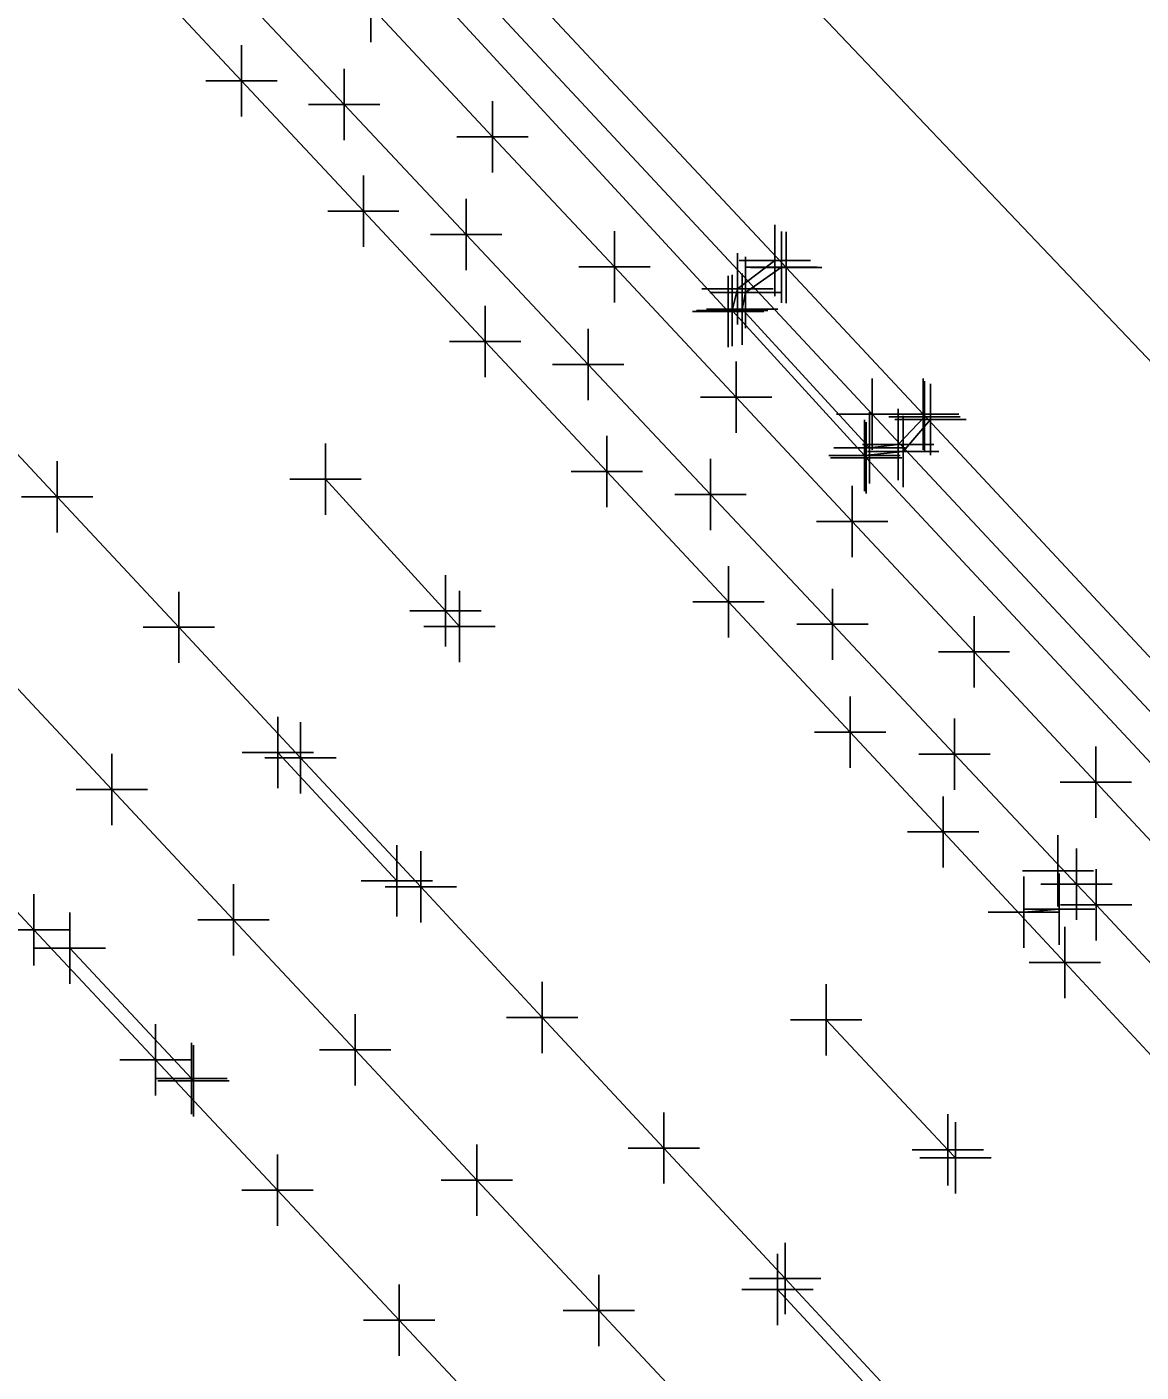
# Model space of a CAD drawing. Extents: x 0 to 1944463, y 0 to 420651.
# Drawn here: x 1943576.1 to 1943638.6, y 417032.9 to 417108.3 of the extents above; entities that cross this region are included whole.
import ezdxf

# ---------------------------------------------------------------- set-up
doc = ezdxf.new("R2010")
doc.units = 0
for name, color, linetype in [('SUR - DTM - Breaklines', 7, 'Continuous'), ('SUR - DTM - Breaklines - Points - Locators', 7, 'Continuous'), ('SUR - PROPERTY - Property Lines', 7, 'Continuous'), ('SUR - TR-CTRL - Pavement Marking', 7, 'Continuous'), ('SUR - TR-CTRL - Pavement Marking - Points - Locators', 7, 'Continuous'), ('SUR - TRAN - Features', 7, 'Continuous'), ('SUR - TRAN - Features - Points - Locators', 7, 'Continuous'), ('SUR - TRAN - Roads', 7, 'Continuous'), ('SUR - UTL - Water', 7, 'Continuous'), ('SUR - UTL - Water - Points - Locators', 7, 'Continuous')]:
    doc.layers.add(name, color=color, linetype=linetype)

msp = doc.modelspace()

# ---------------------------------------------------------------- linework, layer by layer
at = {"layer": 'SUR - DTM - Breaklines'}
for points in [[(1943539.852, 417109.374), (1943546.682, 417102.07), (1943553.513, 417094.766), (1943560.343, 417087.462), (1943567.173, 417080.158), (1943574.003, 417072.854), (1943580.834, 417065.551), (1943587.664, 417058.247), (1943594.494, 417050.943), (1943601.325, 417043.639), (1943608.155, 417036.335), (1943614.985, 417029.031), (1943621.815, 417021.727), (1943628.646, 417014.423), (1943635.476, 417007.119), (1943642.306, 416999.815), (1943649.136, 416992.511), (1943655.967, 416985.207), (1943662.797, 416977.903), (1943669.627, 416970.599), (1943676.457, 416963.295), (1943683.288, 416955.991)], [(1943626.433, 417086.461), (1943624.957, 417084.907), (1943623.342, 417084.715), (1943616.2, 417092.486), (1943616.384, 417093.424), (1943618.405, 417094.846)]]:
    msp.add_lwpolyline(points, dxfattribs=at)
at = {"layer": 'SUR - DTM - Breaklines - Points - Locators'}
for p, q in [((1943618.405, 417094.846), (1943618.405, 417096.846)), ((1943616.384, 417093.424), (1943616.384, 417095.424)), ((1943616.2, 417092.486), (1943616.2, 417094.486)), ((1943618.405, 417094.846), (1943616.405, 417094.846)), ((1943618.405, 417094.846), (1943620.405, 417094.846)), ((1943618.405, 417094.846), (1943618.405, 417092.846)), ((1943616.384, 417093.424), (1943614.384, 417093.424)), ((1943616.384, 417093.424), (1943618.384, 417093.424)), ((1943616.384, 417093.424), (1943616.384, 417091.424)), ((1943616.2, 417092.486), (1943614.2, 417092.486)), ((1943616.2, 417092.486), (1943618.2, 417092.486)), ((1943616.2, 417092.486), (1943616.2, 417090.486)), ((1943626.433, 417086.461), (1943626.433, 417088.461)), ((1943623.342, 417084.715), (1943623.342, 417086.715)), ((1943624.957, 417084.907), (1943624.957, 417086.907)), ((1943626.433, 417086.461), (1943624.433, 417086.461)), ((1943626.433, 417086.461), (1943628.433, 417086.461)), ((1943626.433, 417086.461), (1943626.433, 417084.461)), ((1943623.342, 417084.715), (1943621.342, 417084.715)), ((1943624.957, 417084.907), (1943622.957, 417084.907)), ((1943623.342, 417084.715), (1943625.342, 417084.715)), ((1943623.342, 417084.715), (1943623.342, 417082.715)), ((1943624.957, 417084.907), (1943626.957, 417084.907)), ((1943624.957, 417084.907), (1943624.957, 417082.907)), ((1943580.834, 417065.551), (1943580.834, 417067.551)), ((1943580.834, 417065.551), (1943578.834, 417065.551)), ((1943580.834, 417065.551), (1943582.834, 417065.551)), ((1943580.834, 417065.551), (1943580.834, 417063.551)), ((1943587.664, 417058.247), (1943587.664, 417060.247)), ((1943587.664, 417058.247), (1943585.664, 417058.247)), ((1943587.664, 417058.247), (1943589.664, 417058.247)), ((1943587.664, 417058.247), (1943587.664, 417056.247)), ((1943594.494, 417050.943), (1943594.494, 417052.943)), ((1943594.494, 417050.943), (1943592.494, 417050.943)), ((1943594.494, 417050.943), (1943596.494, 417050.943)), ((1943594.494, 417050.943), (1943594.494, 417048.943)), ((1943601.325, 417043.639), (1943601.325, 417045.639)), ((1943601.325, 417043.639), (1943599.325, 417043.639)), ((1943601.325, 417043.639), (1943603.325, 417043.639)), ((1943601.325, 417043.639), (1943601.325, 417041.639)), ((1943608.155, 417036.335), (1943608.155, 417038.335)), ((1943608.155, 417036.335), (1943606.155, 417036.335)), ((1943608.155, 417036.335), (1943610.155, 417036.335)), ((1943608.155, 417036.335), (1943608.155, 417034.335))]:
    msp.add_line(p, q, dxfattribs=at)
at = {"layer": 'SUR - PROPERTY - Property Lines'}
for p, q in [((1943595.376, 417109.47), (1943595.376, 417107.47)), ((1943602.203, 417102.163), (1943602.203, 417104.163)), ((1943602.203, 417102.163), (1943600.203, 417102.163)), ((1943602.203, 417102.163), (1943604.203, 417102.163)), ((1943602.203, 417102.163), (1943602.203, 417100.163)), ((1943609.031, 417094.857), (1943609.031, 417096.857)), ((1943609.031, 417094.857), (1943607.031, 417094.857)), ((1943609.031, 417094.857), (1943611.031, 417094.857)), ((1943609.031, 417094.857), (1943609.031, 417092.857)), ((1943615.858, 417087.55), (1943615.858, 417089.55)), ((1943615.858, 417087.55), (1943613.858, 417087.55)), ((1943615.858, 417087.55), (1943617.858, 417087.55)), ((1943615.858, 417087.55), (1943615.858, 417085.55)), ((1943622.377, 417080.574), (1943622.377, 417082.574)), ((1943622.377, 417080.574), (1943620.377, 417080.574)), ((1943622.377, 417080.574), (1943624.377, 417080.574)), ((1943622.377, 417080.574), (1943622.377, 417078.574)), ((1943629.205, 417073.268), (1943629.205, 417075.268)), ((1943629.205, 417073.268), (1943627.205, 417073.268)), ((1943629.205, 417073.268), (1943631.205, 417073.268)), ((1943629.205, 417073.268), (1943629.205, 417071.268)), ((1943636.032, 417065.961), (1943636.032, 417067.961)), ((1943636.032, 417065.961), (1943634.032, 417065.961)), ((1943636.032, 417065.961), (1943638.032, 417065.961)), ((1943636.032, 417065.961), (1943636.032, 417063.961))]:
    msp.add_line(p, q, dxfattribs=at)
at = {"layer": 'SUR - TR-CTRL - Pavement Marking'}
for points in [[(1943581.298, 417112.609), (1943588.124, 417105.301), (1943594.95, 417097.993), (1943601.776, 417090.685), (1943608.602, 417083.377), (1943615.428, 417076.07), (1943622.255, 417068.762), (1943627.48, 417063.167), (1943634.292, 417055.846), (1943641.104, 417048.525), (1943647.916, 417041.204), (1943654.727, 417033.882), (1943661.539, 417026.561), (1943668.351, 417019.24), (1943675.163, 417011.919), (1943681.975, 417004.598), (1943688.786, 416997.277), (1943695.598, 416989.955), (1943702.41, 416982.634), (1943709.222, 416975.313), (1943716.033, 416967.992), (1943716.328, 416967.675)], [(1943550.497, 417111.213), (1943557.317, 417103.9), (1943564.137, 417096.586), (1943570.957, 417089.273), (1943577.778, 417081.96), (1943584.598, 417074.646), (1943591.418, 417067.333), (1943598.176, 417060.086), (1943604.988, 417052.765), (1943611.799, 417045.443), (1943618.611, 417038.122), (1943625.423, 417030.801), (1943632.234, 417023.479), (1943639.046, 417016.158), (1943645.857, 417008.837), (1943652.669, 417001.515), (1943655.246, 416998.746), (1943662.07, 416991.437), (1943668.895, 416984.128), (1943675.72, 416976.819), (1943682.545, 416969.51), (1943689.369, 416962.201), (1943696.194, 416954.892)], [(1943592.832, 417082.964), (1943599.56, 417075.566), (1943600.346, 417074.701)], [(1943590.157, 417067.62), (1943596.831, 417060.424)], [(1943573.276, 417061.102), (1943576.462, 417057.683), (1943583.296, 417050.382), (1943590.13, 417043.082), (1943596.963, 417035.781), (1943603.797, 417028.481), (1943610.631, 417021.18), (1943617.465, 417013.88), (1943624.299, 417006.579), (1943631.133, 416999.278), (1943633.357, 416996.902), (1943640.169, 416989.581), (1943646.98, 416982.26), (1943653.792, 416974.938), (1943660.604, 416967.617), (1943667.416, 416960.296), (1943674.227, 416952.975)], [(1943632.002, 417058.667), (1943633.979, 417058.838), (1943633.916, 417060.989)], [(1943578.478, 417056.644), (1943585.309, 417049.341), (1943585.43, 417049.212)], [(1943620.904, 417052.628), (1943627.745, 417045.335), (1943628.166, 417044.886)], [(1943618.188, 417037.513), (1943624.93, 417030.233)]]:
    msp.add_lwpolyline(points, dxfattribs=at)
at = {"layer": 'SUR - TR-CTRL - Pavement Marking - Points - Locators'}
for p, q in [((1943588.124, 417105.301), (1943588.124, 417107.301)), ((1943588.124, 417105.301), (1943586.124, 417105.301)), ((1943588.124, 417105.301), (1943590.124, 417105.301)), ((1943588.124, 417105.301), (1943588.124, 417103.301)), ((1943594.95, 417097.993), (1943594.95, 417099.993)), ((1943594.95, 417097.993), (1943592.95, 417097.993)), ((1943594.95, 417097.993), (1943596.95, 417097.993)), ((1943594.95, 417097.993), (1943594.95, 417095.993)), ((1943601.776, 417090.685), (1943601.776, 417092.685)), ((1943601.776, 417090.685), (1943599.776, 417090.685)), ((1943601.776, 417090.685), (1943603.776, 417090.685)), ((1943601.776, 417090.685), (1943601.776, 417088.685)), ((1943608.602, 417083.377), (1943608.602, 417085.377)), ((1943592.832, 417082.964), (1943592.832, 417084.964)), ((1943577.778, 417081.96), (1943577.778, 417083.96)), ((1943592.832, 417082.964), (1943590.832, 417082.964)), ((1943592.832, 417082.964), (1943594.832, 417082.964)), ((1943592.832, 417082.964), (1943592.832, 417080.964)), ((1943608.602, 417083.377), (1943606.602, 417083.377)), ((1943608.602, 417083.377), (1943610.602, 417083.377)), ((1943608.602, 417083.377), (1943608.602, 417081.377)), ((1943577.778, 417081.96), (1943575.778, 417081.96)), ((1943577.778, 417081.96), (1943579.778, 417081.96)), ((1943577.778, 417081.96), (1943577.778, 417079.96)), ((1943615.428, 417076.07), (1943615.428, 417078.07)), ((1943599.56, 417075.566), (1943599.56, 417077.566)), ((1943584.598, 417074.646), (1943584.598, 417076.646)), ((1943600.346, 417074.701), (1943600.346, 417076.701)), ((1943599.56, 417075.566), (1943597.56, 417075.566)), ((1943599.56, 417075.566), (1943601.56, 417075.566)), ((1943599.56, 417075.566), (1943599.56, 417073.566)), ((1943615.428, 417076.07), (1943613.428, 417076.07)), ((1943615.428, 417076.07), (1943617.428, 417076.07)), ((1943615.428, 417076.07), (1943615.428, 417074.07)), ((1943584.598, 417074.646), (1943582.598, 417074.646)), ((1943584.598, 417074.646), (1943586.598, 417074.646)), ((1943584.598, 417074.646), (1943584.598, 417072.646)), ((1943600.346, 417074.701), (1943598.346, 417074.701)), ((1943600.346, 417074.701), (1943602.346, 417074.701)), ((1943600.346, 417074.701), (1943600.346, 417072.701)), ((1943622.255, 417068.762), (1943622.255, 417070.762)), ((1943590.157, 417067.62), (1943590.157, 417069.62)), ((1943591.418, 417067.333), (1943591.418, 417069.333)), ((1943622.255, 417068.762), (1943620.255, 417068.762)), ((1943622.255, 417068.762), (1943624.255, 417068.762)), ((1943622.255, 417068.762), (1943622.255, 417066.762)), ((1943590.157, 417067.62), (1943588.157, 417067.62)), ((1943591.418, 417067.333), (1943589.418, 417067.333)), ((1943590.157, 417067.62), (1943592.157, 417067.62)), ((1943590.157, 417067.62), (1943590.157, 417065.62)), ((1943591.418, 417067.333), (1943593.418, 417067.333)), ((1943591.418, 417067.333), (1943591.418, 417065.333)), ((1943627.48, 417063.167), (1943627.48, 417065.167)), ((1943627.48, 417063.167), (1943625.48, 417063.167)), ((1943627.48, 417063.167), (1943629.48, 417063.167)), ((1943627.48, 417063.167), (1943627.48, 417061.167)), ((1943633.916, 417060.989), (1943633.916, 417062.989)), ((1943596.831, 417060.424), (1943596.831, 417062.424)), ((1943598.176, 417060.086), (1943598.176, 417062.086)), ((1943596.831, 417060.424), (1943594.831, 417060.424)), ((1943596.831, 417060.424), (1943598.831, 417060.424)), ((1943596.831, 417060.424), (1943596.831, 417058.424)), ((1943633.916, 417060.989), (1943631.916, 417060.989)), ((1943632.002, 417058.667), (1943632.002, 417060.667)), ((1943633.916, 417060.989), (1943635.916, 417060.989)), ((1943633.916, 417060.989), (1943633.916, 417058.989)), ((1943633.979, 417058.838), (1943633.979, 417060.838)), ((1943576.462, 417057.683), (1943576.462, 417059.683)), ((1943598.176, 417060.086), (1943596.176, 417060.086)), ((1943598.176, 417060.086), (1943600.176, 417060.086)), ((1943598.176, 417060.086), (1943598.176, 417058.086)), ((1943633.979, 417058.838), (1943631.979, 417058.838)), ((1943633.979, 417058.838), (1943635.979, 417058.838)), ((1943633.979, 417058.838), (1943633.979, 417056.838)), ((1943578.478, 417056.644), (1943578.478, 417058.644)), ((1943632.002, 417058.667), (1943630.002, 417058.667)), ((1943632.002, 417058.667), (1943634.002, 417058.667)), ((1943632.002, 417058.667), (1943632.002, 417056.667)), ((1943576.462, 417057.683), (1943574.462, 417057.683)), ((1943576.462, 417057.683), (1943578.462, 417057.683)), ((1943576.462, 417057.683), (1943576.462, 417055.683)), ((1943634.292, 417055.846), (1943634.292, 417057.846)), ((1943578.478, 417056.644), (1943576.478, 417056.644)), ((1943578.478, 417056.644), (1943580.478, 417056.644)), ((1943578.478, 417056.644), (1943578.478, 417054.644)), ((1943634.292, 417055.846), (1943632.292, 417055.846)), ((1943634.292, 417055.846), (1943636.292, 417055.846)), ((1943634.292, 417055.846), (1943634.292, 417053.846)), ((1943604.988, 417052.765), (1943604.988, 417054.765)), ((1943620.904, 417052.628), (1943620.904, 417054.628)), ((1943604.988, 417052.765), (1943602.988, 417052.765)), ((1943604.988, 417052.765), (1943606.988, 417052.765)), ((1943604.988, 417052.765), (1943604.988, 417050.765)), ((1943583.296, 417050.382), (1943583.296, 417052.382)), ((1943620.904, 417052.628), (1943618.904, 417052.628)), ((1943620.904, 417052.628), (1943622.904, 417052.628)), ((1943620.904, 417052.628), (1943620.904, 417050.628)), ((1943585.309, 417049.341), (1943585.309, 417051.341)), ((1943585.43, 417049.212), (1943585.43, 417051.212)), ((1943583.296, 417050.382), (1943581.296, 417050.382)), ((1943583.296, 417050.382), (1943585.296, 417050.382)), ((1943583.296, 417050.382), (1943583.296, 417048.382)), ((1943585.309, 417049.341), (1943583.309, 417049.341)), ((1943585.43, 417049.212), (1943583.43, 417049.212)), ((1943585.309, 417049.341), (1943587.309, 417049.341)), ((1943585.309, 417049.341), (1943585.309, 417047.341)), ((1943585.43, 417049.212), (1943587.43, 417049.212)), ((1943585.43, 417049.212), (1943585.43, 417047.212)), ((1943611.799, 417045.443), (1943611.799, 417047.443)), ((1943627.745, 417045.335), (1943627.745, 417047.335)), ((1943628.166, 417044.886), (1943628.166, 417046.886)), ((1943611.799, 417045.443), (1943609.799, 417045.443)), ((1943611.799, 417045.443), (1943613.799, 417045.443)), ((1943611.799, 417045.443), (1943611.799, 417043.443)), ((1943627.745, 417045.335), (1943625.745, 417045.335)), ((1943627.745, 417045.335), (1943629.745, 417045.335)), ((1943627.745, 417045.335), (1943627.745, 417043.335)), ((1943590.13, 417043.082), (1943590.13, 417045.082)), ((1943628.166, 417044.886), (1943626.166, 417044.886)), ((1943628.166, 417044.886), (1943630.166, 417044.886)), ((1943628.166, 417044.886), (1943628.166, 417042.886)), ((1943590.13, 417043.082), (1943588.13, 417043.082)), ((1943590.13, 417043.082), (1943592.13, 417043.082)), ((1943590.13, 417043.082), (1943590.13, 417041.082)), ((1943618.611, 417038.122), (1943618.611, 417040.122)), ((1943618.188, 417037.513), (1943618.188, 417039.513)), ((1943596.963, 417035.781), (1943596.963, 417037.781)), ((1943618.611, 417038.122), (1943616.611, 417038.122)), ((1943618.611, 417038.122), (1943620.611, 417038.122)), ((1943618.611, 417038.122), (1943618.611, 417036.122)), ((1943618.188, 417037.513), (1943616.188, 417037.513)), ((1943618.188, 417037.513), (1943620.188, 417037.513)), ((1943618.188, 417037.513), (1943618.188, 417035.513)), ((1943596.963, 417035.781), (1943594.963, 417035.781)), ((1943596.963, 417035.781), (1943598.963, 417035.781)), ((1943596.963, 417035.781), (1943596.963, 417033.781))]:
    msp.add_line(p, q, dxfattribs=at)
at = {"layer": 'SUR - TRAN - Features'}
for p, q in [((1943598.609, 417116.264), (1943618.673, 417094.82)), ((1943626.355, 417086.597), (1943643.925, 417067.757))]:
    msp.add_line(p, q, dxfattribs=at)
for points in [[(1943675.686, 417174.052), (1943662.302, 417131.665), (1943650.711, 417096.292), (1943646.198, 417082.119), (1943613.312, 417116.676)], [(1943615.42, 417092.356), (1943594.984, 417114.55)], [(1943587.024, 417111.249), (1943593.873, 417103.962), (1943600.721, 417096.675), (1943607.569, 417089.388), (1943614.417, 417082.101), (1943621.266, 417074.814), (1943628.114, 417067.527), (1943634.962, 417060.24), (1943636.052, 417059.081), (1943642.884, 417051.779), (1943649.716, 417044.477), (1943656.548, 417037.174), (1943663.381, 417029.872), (1943670.213, 417022.57), (1943677.045, 417015.268), (1943683.877, 417007.966), (1943690.71, 417000.664), (1943697.09, 416993.845), (1943703.922, 416986.543), (1943710.755, 416979.241), (1943717.587, 416971.939), (1943719.511, 416969.883)], [(1943626.759, 417086.3), (1943625.229, 417084.509), (1943623.06, 417084.284), (1943615.642, 417092.417), (1943615.93, 417093.631), (1943618.039, 417095.225)], [(1943626.355, 417086.597), (1943618.673, 417094.82)], [(1943642.497, 417063.413), (1943623.163, 417084.153)]]:
    msp.add_lwpolyline(points, dxfattribs=at)
at = {"layer": 'SUR - TRAN - Features - Points - Locators'}
for p, q in [((1943593.873, 417103.962), (1943593.873, 417105.962)), ((1943593.873, 417103.962), (1943591.873, 417103.962)), ((1943593.873, 417103.962), (1943595.873, 417103.962)), ((1943593.873, 417103.962), (1943593.873, 417101.962)), ((1943600.721, 417096.675), (1943600.721, 417098.675)), ((1943600.721, 417096.675), (1943598.721, 417096.675)), ((1943600.721, 417096.675), (1943602.721, 417096.675)), ((1943600.721, 417096.675), (1943600.721, 417094.675)), ((1943618.039, 417095.225), (1943618.039, 417097.225)), ((1943618.673, 417094.82), (1943618.673, 417096.82)), ((1943615.93, 417093.631), (1943615.93, 417095.631)), ((1943618.039, 417095.225), (1943616.039, 417095.225)), ((1943618.039, 417095.225), (1943620.039, 417095.225)), ((1943618.039, 417095.225), (1943618.039, 417093.225)), ((1943615.42, 417092.356), (1943615.42, 417094.356)), ((1943615.642, 417092.417), (1943615.642, 417094.417)), ((1943618.673, 417094.82), (1943616.673, 417094.82)), ((1943618.673, 417094.82), (1943620.673, 417094.82)), ((1943618.673, 417094.82), (1943618.673, 417092.82)), ((1943615.93, 417093.631), (1943613.93, 417093.631)), ((1943615.93, 417093.631), (1943617.93, 417093.631)), ((1943615.93, 417093.631), (1943615.93, 417091.631)), ((1943615.42, 417092.356), (1943613.42, 417092.356)), ((1943615.642, 417092.417), (1943613.642, 417092.417)), ((1943615.42, 417092.356), (1943617.42, 417092.356)), ((1943615.42, 417092.356), (1943615.42, 417090.356)), ((1943615.642, 417092.417), (1943617.642, 417092.417)), ((1943615.642, 417092.417), (1943615.642, 417090.417)), ((1943607.569, 417089.388), (1943607.569, 417091.388)), ((1943607.569, 417089.388), (1943605.569, 417089.388)), ((1943607.569, 417089.388), (1943609.569, 417089.388)), ((1943607.569, 417089.388), (1943607.569, 417087.388)), ((1943626.355, 417086.597), (1943626.355, 417088.597)), ((1943626.759, 417086.3), (1943626.759, 417088.3)), ((1943623.06, 417084.284), (1943623.06, 417086.284)), ((1943623.163, 417084.153), (1943623.163, 417086.153)), ((1943626.355, 417086.597), (1943624.355, 417086.597)), ((1943626.759, 417086.3), (1943624.759, 417086.3)), ((1943625.229, 417084.509), (1943625.229, 417086.509)), ((1943626.355, 417086.597), (1943628.355, 417086.597)), ((1943626.355, 417086.597), (1943626.355, 417084.597)), ((1943626.759, 417086.3), (1943628.759, 417086.3)), ((1943626.759, 417086.3), (1943626.759, 417084.3)), ((1943625.229, 417084.509), (1943623.229, 417084.509)), ((1943625.229, 417084.509), (1943627.229, 417084.509)), ((1943625.229, 417084.509), (1943625.229, 417082.509)), ((1943614.417, 417082.101), (1943614.417, 417084.101)), ((1943623.06, 417084.284), (1943621.06, 417084.284)), ((1943623.163, 417084.153), (1943621.163, 417084.153)), ((1943623.06, 417084.284), (1943625.06, 417084.284)), ((1943623.06, 417084.284), (1943623.06, 417082.284)), ((1943623.163, 417084.153), (1943625.163, 417084.153)), ((1943623.163, 417084.153), (1943623.163, 417082.153)), ((1943614.417, 417082.101), (1943612.417, 417082.101)), ((1943614.417, 417082.101), (1943616.417, 417082.101)), ((1943614.417, 417082.101), (1943614.417, 417080.101)), ((1943621.266, 417074.814), (1943621.266, 417076.814)), ((1943621.266, 417074.814), (1943619.266, 417074.814)), ((1943621.266, 417074.814), (1943623.266, 417074.814)), ((1943621.266, 417074.814), (1943621.266, 417072.814)), ((1943628.114, 417067.527), (1943628.114, 417069.527)), ((1943628.114, 417067.527), (1943626.114, 417067.527)), ((1943628.114, 417067.527), (1943630.114, 417067.527)), ((1943628.114, 417067.527), (1943628.114, 417065.527)), ((1943634.962, 417060.24), (1943634.962, 417062.24)), ((1943636.052, 417059.081), (1943636.052, 417061.081)), ((1943634.962, 417060.24), (1943632.962, 417060.24)), ((1943634.962, 417060.24), (1943636.962, 417060.24)), ((1943634.962, 417060.24), (1943634.962, 417058.24)), ((1943636.052, 417059.081), (1943634.052, 417059.081)), ((1943636.052, 417059.081), (1943638.052, 417059.081)), ((1943636.052, 417059.081), (1943636.052, 417057.081))]:
    msp.add_line(p, q, dxfattribs=at)
at = {"layer": 'SUR - TRAN - Roads'}
msp.add_lwpolyline([(1943595.376, 417109.47), (1943602.203, 417102.163), (1943609.031, 417094.857), (1943615.858, 417087.55), (1943622.377, 417080.574), (1943629.205, 417073.268), (1943636.032, 417065.961), (1943642.86, 417058.655), (1943649.687, 417051.348), (1943656.515, 417044.042), (1943663.342, 417036.735), (1943665.012, 417034.948), (1943671.818, 417027.622), (1943678.624, 417020.296), (1943685.43, 417012.969), (1943692.236, 417005.643), (1943699.042, 416998.316), (1943705.848, 416990.99), (1943712.395, 416983.943), (1943719.275, 416976.686), (1943726.155, 416969.429)], dxfattribs=at)
at = {"layer": 'SUR - UTL - Water'}
msp.add_lwpolyline([(1943736.135, 416965.92), (1943698.624, 417005.311), (1943662.806, 417044.529), (1943623.489, 417086.598), (1943587.47, 417125.24), (1943551.365, 417163.713), (1943514.775, 417202.787), (1943477.504, 417242.514), (1943442.359, 417279.468), (1943414.803, 417309.892), (1943402.764, 417322.345)], dxfattribs=at)
at = {"layer": 'SUR - UTL - Water - Points - Locators'}
for q in [(1943623.489, 417088.598), (1943621.489, 417086.598), (1943625.489, 417086.598), (1943623.489, 417084.598)]:
    msp.add_line((1943623.489, 417086.598), q, dxfattribs=at)

doc.saveas('drawing.dxf')
